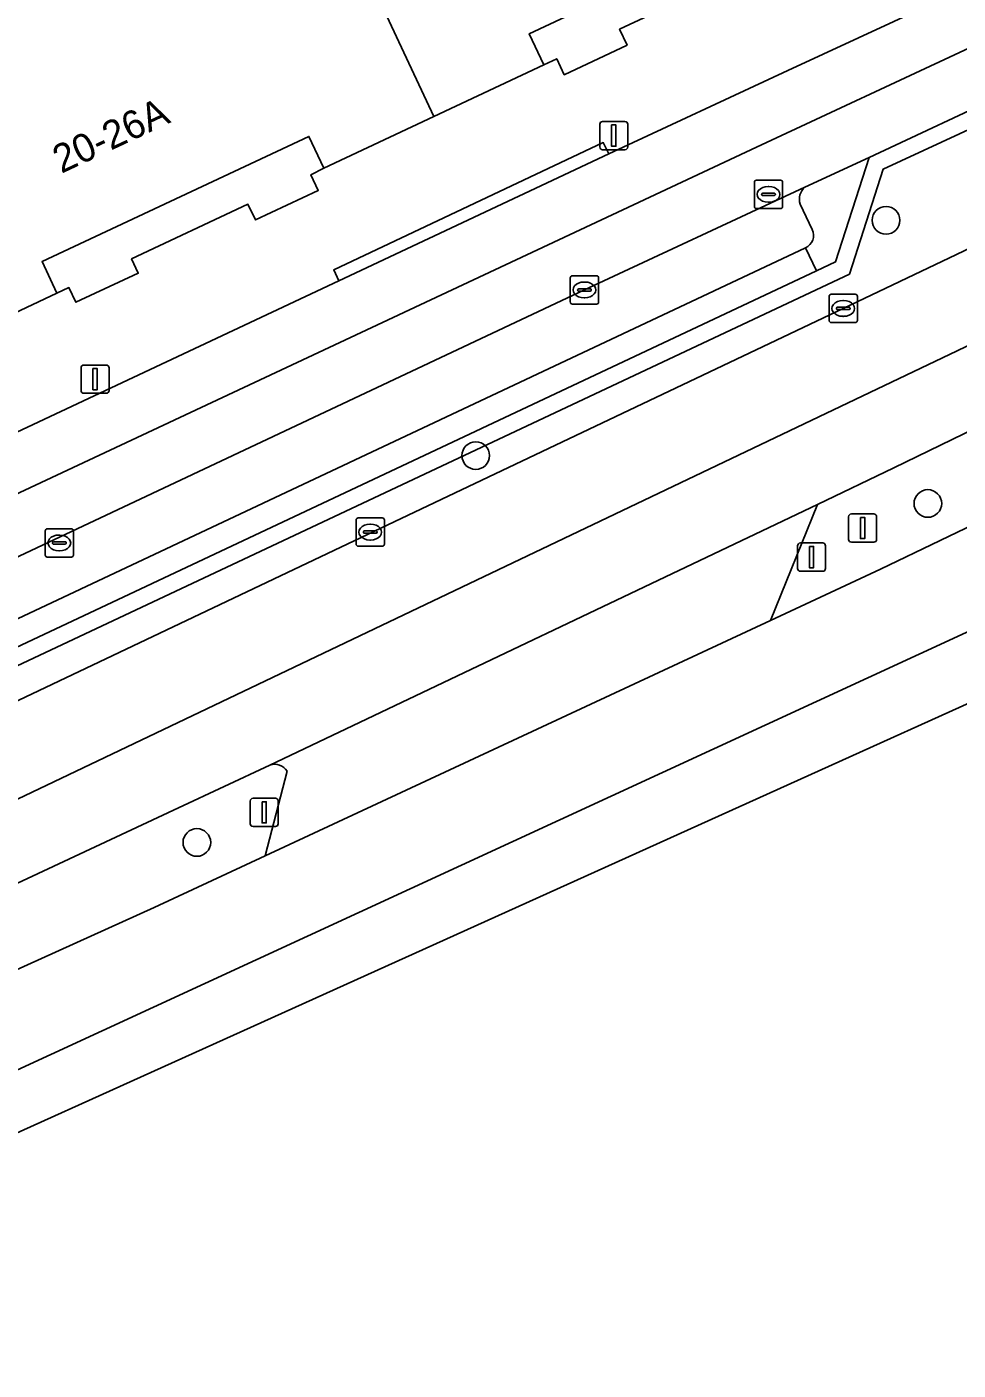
# Model space of a CAD drawing. Extents: x 158352 to 159489, y 383828 to 384603.
# Drawn here: x 159034.92 to 159067.84, y 383885.31 to 383932.8 of the extents above; entities that cross this region are included whole.
import ezdxf

# ---------------------------------------------------------------- set-up
doc = ezdxf.new("R2010")
doc.units = 0
for name, color, linetype in [('IMGEO_Afsluitpaal', 7, 'Continuous'), ('IMGEO_Berm_groen', 7, 'Continuous'), ('IMGEO_Boom', 7, 'Continuous'), ('IMGEO_Fietspad_gesloten', 7, 'Continuous'), ('IMGEO_Groenvoorziening', 7, 'Continuous'), ('IMGEO_Haag', 7, 'Continuous'), ('IMGEO_Kolk', 7, 'Continuous'), ('IMGEO_Lichtmast', 7, 'Continuous'), ('IMGEO_OVBaan_gesloten', 7, 'Continuous'), ('IMGEO_Pand', 7, 'Continuous'), ('IMGEO_Pand_nummerreeks', 7, 'Continuous'), ('IMGEO_Parkeervlak_open', 7, 'Continuous'), ('IMGEO_Rijbaan_lokaal_open', 7, 'Continuous'), ('IMGEO_Rijbaan_regionaal_gesloten', 7, 'Continuous'), ('IMGEO_Rioolput', 7, 'Continuous'), ('IMGEO_Terreindeel_gesloten', 7, 'Continuous'), ('IMGEO_Voetpad_open', 7, 'Continuous')]:
    doc.layers.add(name, color=color, linetype=linetype)

msp = doc.modelspace()

# ---------------------------------------------------------------- linework, layer by layer
at = {"layer": 'IMGEO_Afsluitpaal'}
for p, q in [((159062.163, 383913.652), (159062.163, 383914.452)), ((159062.163, 383914.452), (159062.163, 383913.652)), ((159062.263, 383914.552), (159063.053, 383914.552)), ((159063.053, 383914.552), (159062.263, 383914.552)), ((159063.153, 383914.452), (159063.153, 383913.652)), ((159063.153, 383913.652), (159063.153, 383914.452)), ((159063.053, 383913.552), (159062.263, 383913.552)), ((159062.263, 383913.552), (159063.053, 383913.552)), ((159042.812, 383904.628), (159042.812, 383905.428)), ((159042.812, 383905.428), (159042.812, 383904.628)), ((159042.912, 383905.528), (159043.702, 383905.528)), ((159043.702, 383905.528), (159042.912, 383905.528)), ((159043.802, 383905.428), (159043.802, 383904.628)), ((159043.802, 383904.628), (159043.802, 383905.428)), ((159043.702, 383904.528), (159042.912, 383904.528)), ((159042.912, 383904.528), (159043.702, 383904.528))]:
    msp.add_line(p, q, dxfattribs=at)
for points in [[(159062.583, 383914.427), (159062.733, 383914.427), (159062.733, 383913.677), (159062.583, 383913.677), (159062.583, 383914.427)], [(159043.232, 383905.403), (159043.382, 383905.403), (159043.382, 383904.653), (159043.232, 383904.653), (159043.232, 383905.403)]]:
    msp.add_lwpolyline(points, dxfattribs=at)
for centre, start, end in [((159062.263, 383914.452), 90, 180), ((159062.263, 383914.452), 90, 180), ((159063.053, 383914.452), 0, 90), ((159063.053, 383914.452), 360, 90), ((159062.263, 383913.652), 180, 270), ((159062.263, 383913.652), 180, 270), ((159063.053, 383913.652), 270, 0), ((159063.053, 383913.652), 270, 0), ((159042.912, 383905.428), 90, 180), ((159042.912, 383905.428), 90, 180), ((159043.702, 383905.428), 0, 90), ((159043.702, 383905.428), 360, 90), ((159042.912, 383904.628), 180, 270), ((159042.912, 383904.628), 180, 270), ((159043.702, 383904.628), 270, 0), ((159043.702, 383904.628), 270, 0)]:
    msp.add_arc(centre, 0.1, start, end, dxfattribs=at)
at = {"layer": 'IMGEO_Berm_groen'}
for points in [[(159093.279, 383930.202), (159085.894, 383926.817), (159076.317, 383922.427), (159065.564, 383917.209), (159062.868, 383915.915), (159061.206, 383911.809), (159065.096, 383913.62), (159069.31, 383915.653), (159087.254, 383923.978), (159101.121, 383930.412), (159108.657, 383933.813)], [(159069.946, 383929.975), (159065.19, 383927.769), (159063.998, 383924.056), (159027.75, 383907.001), (159009.125, 383898.3), (159007.91, 383899.013), (159008.223, 383898.307), (159008.495, 383897.693), (159005.684, 383896.413), (159004.799, 383896.01), (159003.619, 383898.673), (159004.097, 383898.885), (159004.02, 383899.052), (159003.032, 383898.593), (159003.441, 383897.736)], [(159064.693, 383928.182), (159062.427, 383927.124)], [(159062.448, 383924.984), (159062.83, 383924.169), (159063.506, 383924.487), (159064.693, 383928.182)], [(158999.764, 383892.348), (159000, 383892.461), (159015.521, 383899.89), (159029.29, 383906.433), (159031.302, 383907.411), (159054.081, 383918.229), (159063.78, 383922.841), (159073.543, 383927.499)], [(159062.26, 383926.534), (159062.682, 383925.634)], [(159043.502, 383906.7), (159040.278, 383905.183), (159026.647, 383898.814), (159000, 383886.068), (158992.107, 383882.293), (158981.488, 383877.213), (158980.599, 383876.818), (158974.021, 383874.372), (158971.723, 383873.496), (158963.662, 383870.646)], [(159026.967, 383896.037), (159039.412, 383901.664), (159043.343, 383903.494), (159044.12, 383906.482)]]:
    msp.add_lwpolyline(points, dxfattribs=at)
for centre, radius, start, end in [((159062.756, 383926.712), 0.527, 128.648, 199.7436), ((159062.235, 383925.428), 0.493, 295.6778, 24.7245), ((159043.68, 383906.22), 0.512, 30.7848, 110.3545)]:
    msp.add_arc(centre, radius, start, end, dxfattribs=at)
at = {"layer": 'IMGEO_Boom'}
for centre in [(159065.293, 383925.959), (159050.788, 383917.641), (159066.771, 383915.947), (159040.928, 383903.965)]:
    msp.add_circle(centre, 0.489, dxfattribs=at)
at = {"layer": 'IMGEO_Fietspad_gesloten'}
for points in [[(159075.768, 383935.579), (159080.638, 383937.84), (159079.821, 383939.628), (159074.308, 383937.038), (159061.826, 383931.249), (159055.497, 383928.303), (159045.946, 383923.819), (159025.103, 383914.025), (159021.051, 383912.119), (159011.504, 383907.639), (159000, 383902.225), (158986.578, 383895.909), (158977.037, 383891.433), (158974.328, 383890.173), (158972.495, 383889.325), (158970.687, 383888.491), (158965.201, 383886.036)], [(158948.574, 383876.776), (158951.618, 383878.166), (158951.727, 383878.216), (158955.723, 383879.949), (158960.363, 383881.786), (158963.366, 383882.999), (158966.061, 383884.152), (158971.526, 383886.608), (158973.291, 383887.449), (158975.061, 383888.263), (158975.95, 383888.727), (159000, 383900.042), (159027.469, 383912.965), (159060.71, 383928.546), (159075.768, 383935.579)]]:
    msp.add_lwpolyline(points, dxfattribs=at)
at = {"layer": 'IMGEO_Groenvoorziening'}
for points in [[(159069.725, 383930.533), (159064.693, 383928.182), (159063.506, 383924.487), (159062.83, 383924.169), (159027.496, 383907.545), (159009.348, 383899.066), (159008.966, 383899.881)], [(159007.205, 383901.218), (159005.032, 383900.195), (159005.364, 383899.446), (159006.468, 383899.935), (159007.332, 383900.318), (159007.91, 383899.013), (159009.125, 383898.3), (159027.75, 383907.001), (159063.998, 383924.056), (159065.19, 383927.769), (159069.946, 383929.975)]]:
    msp.add_lwpolyline(points, dxfattribs=at)
at = {"layer": 'IMGEO_Haag'}
for points in [[(159069.725, 383930.533), (159064.693, 383928.182), (159063.506, 383924.487), (159062.83, 383924.169), (159027.496, 383907.545), (159009.348, 383899.066), (159008.966, 383899.881)], [(159007.205, 383901.218), (159005.032, 383900.195), (159005.364, 383899.446), (159006.468, 383899.935), (159007.332, 383900.318), (159007.91, 383899.013), (159009.125, 383898.3), (159027.75, 383907.001), (159063.998, 383924.056), (159065.19, 383927.769), (159069.946, 383929.975)]]:
    msp.add_lwpolyline(points, dxfattribs=at)
at = {"layer": 'IMGEO_Kolk'}
for p, q in [((159054.13, 383923.07), (159054.13, 383923.922)), ((159054.205, 383923.996), (159055.057, 383923.996)), ((159054.618, 383923.776), (159054.643, 383923.776)), ((159055.131, 383923.922), (159055.131, 383923.07)), ((159054.389, 383923.49), (159054.389, 383923.502)), ((159054.827, 383923.453), (159054.429, 383923.453)), ((159054.432, 383923.539), (159054.83, 383923.539)), ((159054.641, 383923.216), (159054.616, 383923.216)), ((159054.873, 383923.502), (159054.873, 383923.49)), ((159063.278, 383922.417), (159063.278, 383923.269)), ((159063.353, 383923.343), (159064.205, 383923.343)), ((159063.766, 383923.123), (159063.791, 383923.123)), ((159064.279, 383923.269), (159064.279, 383922.417)), ((159055.057, 383922.996), (159054.205, 383922.996)), ((159063.537, 383922.837), (159063.537, 383922.849)), ((159063.975, 383922.8), (159063.577, 383922.8)), ((159063.58, 383922.886), (159063.978, 383922.886)), ((159064.021, 383922.849), (159064.021, 383922.837)), ((159064.205, 383922.343), (159063.353, 383922.343)), ((159063.789, 383922.563), (159063.764, 383922.563)), ((159035.639, 383915.052), (159036.491, 383915.052)), ((159046.556, 383914.51), (159046.556, 383915.362)), ((159046.631, 383915.436), (159047.483, 383915.436)), ((159047.044, 383915.216), (159047.069, 383915.216)), ((159047.557, 383915.362), (159047.557, 383914.51)), ((159035.564, 383914.126), (159035.564, 383914.978)), ((159035.823, 383914.546), (159035.823, 383914.558)), ((159035.866, 383914.595), (159036.264, 383914.595)), ((159036.052, 383914.832), (159036.077, 383914.832)), ((159036.307, 383914.558), (159036.307, 383914.546)), ((159036.565, 383914.978), (159036.565, 383914.126)), ((159046.815, 383914.93), (159046.815, 383914.942)), ((159047.253, 383914.893), (159046.855, 383914.893)), ((159046.858, 383914.979), (159047.256, 383914.979)), ((159047.067, 383914.656), (159047.042, 383914.656)), ((159047.299, 383914.942), (159047.299, 383914.93)), ((159036.261, 383914.509), (159035.863, 383914.509)), ((159036.075, 383914.272), (159036.05, 383914.272)), ((159047.483, 383914.436), (159046.631, 383914.436)), ((159036.491, 383914.052), (159035.639, 383914.052))]:
    msp.add_line(p, q, dxfattribs=at)
for points in [[(159054.13, 383923.07), (159054.13, 383923.922)], [(159054.205, 383923.996), (159055.057, 383923.996)], [(159055.131, 383923.922), (159055.131, 383923.07)], [(159063.278, 383922.417), (159063.278, 383923.269)], [(159063.353, 383923.343), (159064.205, 383923.343)], [(159064.279, 383923.269), (159064.279, 383922.417)], [(159055.057, 383922.996), (159054.205, 383922.996)], [(159064.205, 383922.343), (159063.353, 383922.343)], [(159035.639, 383915.052), (159036.491, 383915.052)], [(159046.556, 383914.51), (159046.556, 383915.362)], [(159046.631, 383915.436), (159047.483, 383915.436)], [(159047.557, 383915.362), (159047.557, 383914.51)], [(159035.564, 383914.126), (159035.564, 383914.978)], [(159036.565, 383914.978), (159036.565, 383914.126)], [(159047.483, 383914.436), (159046.631, 383914.436)], [(159036.491, 383914.052), (159035.639, 383914.052)]]:
    msp.add_lwpolyline(points, dxfattribs=at)
for centre, radius, start, end in [((159054.207, 383923.92), 0.0765, 91.552, 178.448), ((159054.207, 383923.92), 0.0765, 91.552, 178.448), ((159055.055, 383923.92), 0.0765, 1.552, 88.448), ((159055.055, 383923.92), 0.0765, 1.552, 88.448), ((159054.429, 383923.499), 0.0403, 85.8775, 175.7526), ((159054.426, 383923.489), 0.0366, 178.938, 274.7102), ((159054.83, 383923.496), 0.043, 264.8664, 352.4533), ((159054.834, 383923.501), 0.0386, 1.7309, 96.639), ((159063.355, 383923.267), 0.0765, 91.552, 178.448), ((159063.355, 383923.267), 0.0765, 91.552, 178.448), ((159064.203, 383923.267), 0.0765, 1.552, 88.448), ((159064.203, 383923.267), 0.0765, 1.552, 88.448), ((159054.207, 383923.072), 0.0765, 181.552, 268.448), ((159054.207, 383923.072), 0.0765, 181.552, 268.448), ((159055.055, 383923.072), 0.0765, 271.552, 358.448), ((159055.055, 383923.072), 0.0765, 271.552, 358.448), ((159063.577, 383922.846), 0.0403, 85.8775, 175.7526), ((159063.574, 383922.836), 0.0366, 178.938, 274.7102), ((159063.978, 383922.843), 0.043, 264.8664, 352.4533), ((159063.982, 383922.848), 0.0386, 1.7309, 96.639), ((159063.355, 383922.419), 0.0765, 181.552, 268.448), ((159063.355, 383922.419), 0.0765, 181.552, 268.448), ((159064.203, 383922.419), 0.0765, 271.552, 358.448), ((159064.203, 383922.419), 0.0765, 271.552, 358.448), ((159035.641, 383914.976), 0.0765, 91.552, 178.448), ((159035.641, 383914.976), 0.0765, 91.552, 178.448), ((159036.489, 383914.976), 0.0765, 1.552, 88.448), ((159036.489, 383914.976), 0.0765, 1.552, 88.448), ((159046.633, 383915.36), 0.0765, 91.552, 178.448), ((159046.633, 383915.36), 0.0765, 91.552, 178.448), ((159047.481, 383915.36), 0.0765, 1.552, 88.448), ((159047.481, 383915.36), 0.0765, 1.552, 88.448), ((159035.863, 383914.555), 0.0403, 85.8775, 175.7526), ((159036.268, 383914.557), 0.0386, 1.7309, 96.639), ((159046.855, 383914.939), 0.0403, 85.8775, 175.7526), ((159046.852, 383914.929), 0.0366, 178.938, 274.7102), ((159047.256, 383914.936), 0.043, 264.8664, 352.4533), ((159047.26, 383914.941), 0.0386, 1.7309, 96.639), ((159035.641, 383914.128), 0.0765, 181.552, 268.448), ((159035.641, 383914.128), 0.0765, 181.552, 268.448), ((159035.86, 383914.545), 0.0366, 178.938, 274.7102), ((159036.264, 383914.552), 0.043, 264.8664, 352.4533), ((159036.489, 383914.128), 0.0765, 271.552, 358.448), ((159036.489, 383914.128), 0.0765, 271.552, 358.448), ((159046.633, 383914.512), 0.0765, 181.552, 268.448), ((159046.633, 383914.512), 0.0765, 181.552, 268.448), ((159047.481, 383914.512), 0.0765, 271.552, 358.448), ((159047.481, 383914.512), 0.0765, 271.552, 358.448)]:
    msp.add_arc(centre, radius, start, end, dxfattribs=at)
for centre, major_axis, ratio, start_param, end_param in [((159054.617, 383923.496), (-0.387, 0.002), 0.722429, 4.712389, 7.853982), ((159054.642, 383923.496), (-0.39, 0.002), 0.717154, 1.570796, 4.712389), ((159063.765, 383922.843), (-0.387, 0.002), 0.722429, 4.712389, 7.853982), ((159063.79, 383922.843), (-0.39, 0.002), 0.717154, 1.570796, 4.712389), ((159047.043, 383914.936), (-0.387, 0.002), 0.722429, 4.712389, 7.853982), ((159047.068, 383914.936), (-0.39, 0.002), 0.717154, 1.570796, 4.712389), ((159036.051, 383914.552), (-0.387, 0.002), 0.722429, 4.712389, 7.853982), ((159036.076, 383914.552), (-0.39, 0.002), 0.717154, 1.570796, 4.712389)]:
    msp.add_ellipse(centre, major_axis=major_axis, ratio=ratio, start_param=start_param, end_param=end_param, dxfattribs=at)
at = {"layer": 'IMGEO_Lichtmast'}
for p, q in [((159055.172, 383928.552), (159055.172, 383929.352)), ((159055.172, 383929.352), (159055.172, 383928.552)), ((159055.272, 383929.452), (159056.062, 383929.452)), ((159056.062, 383929.452), (159055.272, 383929.452)), ((159056.162, 383929.352), (159056.162, 383928.552)), ((159056.162, 383928.552), (159056.162, 383929.352)), ((159056.062, 383928.452), (159055.272, 383928.452)), ((159055.272, 383928.452), (159056.062, 383928.452)), ((159036.834, 383919.942), (159036.834, 383920.742)), ((159036.834, 383920.742), (159036.834, 383919.942)), ((159036.934, 383920.842), (159037.724, 383920.842)), ((159037.724, 383920.842), (159036.934, 383920.842)), ((159037.824, 383920.742), (159037.824, 383919.942)), ((159037.824, 383919.942), (159037.824, 383920.742)), ((159037.724, 383919.842), (159036.934, 383919.842)), ((159036.934, 383919.842), (159037.724, 383919.842)), ((159064.067, 383915.579), (159064.857, 383915.579)), ((159064.857, 383915.579), (159064.067, 383915.579)), ((159063.967, 383914.679), (159063.967, 383915.479)), ((159063.967, 383915.479), (159063.967, 383914.679)), ((159064.957, 383915.479), (159064.957, 383914.679)), ((159064.957, 383914.679), (159064.957, 383915.479)), ((159064.857, 383914.579), (159064.067, 383914.579)), ((159064.067, 383914.579), (159064.857, 383914.579))]:
    msp.add_line(p, q, dxfattribs=at)
for points in [[(159055.592, 383929.327), (159055.742, 383929.327), (159055.742, 383928.577), (159055.592, 383928.577), (159055.592, 383929.327)], [(159037.254, 383920.717), (159037.404, 383920.717), (159037.404, 383919.967), (159037.254, 383919.967), (159037.254, 383920.717)], [(159064.387, 383915.454), (159064.537, 383915.454), (159064.537, 383914.704), (159064.387, 383914.704), (159064.387, 383915.454)]]:
    msp.add_lwpolyline(points, dxfattribs=at)
for centre, start, end in [((159055.272, 383929.352), 90, 180), ((159055.272, 383929.352), 90, 180), ((159056.062, 383929.352), 0, 90), ((159056.062, 383929.352), 360, 90), ((159055.272, 383928.552), 180, 270), ((159055.272, 383928.552), 180, 270), ((159056.062, 383928.552), 270, 0), ((159056.062, 383928.552), 270, 0), ((159036.934, 383920.742), 90, 180), ((159036.934, 383920.742), 90, 180), ((159037.724, 383920.742), 0, 90), ((159037.724, 383920.742), 360, 90), ((159036.934, 383919.942), 180, 270), ((159036.934, 383919.942), 180, 270), ((159037.724, 383919.942), 270, 0), ((159037.724, 383919.942), 270, 0), ((159064.067, 383915.479), 90, 180), ((159064.067, 383915.479), 90, 180), ((159064.857, 383915.479), 0, 90), ((159064.857, 383915.479), 360, 90), ((159064.067, 383914.679), 180, 270), ((159064.067, 383914.679), 180, 270), ((159064.857, 383914.679), 270, 0), ((159064.857, 383914.679), 270, 0)]:
    msp.add_arc(centre, 0.1, start, end, dxfattribs=at)
at = {"layer": 'IMGEO_OVBaan_gesloten'}
for points in [[(159071.911, 383913.128), (159088.723, 383920.864), (159087.254, 383923.978), (159069.31, 383915.653), (159065.096, 383913.62), (159061.206, 383911.809), (159043.343, 383903.494), (159039.412, 383901.664), (159026.967, 383896.037), (159000, 383883.486), (158986.172, 383877.05), (158982.088, 383875.184), (158978.001, 383873.342), (158977.971, 383873.552), (158966.645, 383868.858), (158958.082, 383865.353), (158959.706, 383862.12), (158966.431, 383864.805), (158980.057, 383870.434), (158989.11, 383874.567), (159011.041, 383884.856), (159033.938, 383895.628)], [(158960.604, 383860.334), (158964.985, 383862.29), (159089.779, 383918.626), (159088.723, 383920.864), (159071.911, 383913.128), (159033.938, 383895.628), (159011.041, 383884.856), (158989.11, 383874.567), (158980.057, 383870.434), (158966.431, 383864.805), (158959.706, 383862.12)]]:
    msp.add_lwpolyline(points, close=True, dxfattribs=at)
at = {"layer": 'IMGEO_Pand'}
for points in [[(159049.303, 383929.63), (159053.193, 383931.455), (159052.677, 383932.555), (159062.223, 383937.033), (159062.739, 383935.934), (159066.812, 383937.845), (159061.709, 383948.723), (159057.262, 383946.636), (159044.205, 383940.528)], [(159026.991, 383932.475), (159032.099, 383921.557), (159035.979, 383923.378), (159035.455, 383924.496), (159044.89, 383928.922), (159045.414, 383927.805), (159049.303, 383929.63), (159044.205, 383940.528)]]:
    msp.add_lwpolyline(points, close=True, dxfattribs=at)
at = {"layer": 'IMGEO_Parkeervlak_open'}
for points in [[(159062.427, 383927.124), (159054.627, 383923.497), (159025.472, 383909.772), (159017.772, 383906.172), (159007.205, 383901.218)], [(159062.682, 383925.634), (159062.26, 383926.534)], [(159008.966, 383899.881), (159027.115, 383908.36), (159062.448, 383924.984)]]:
    msp.add_lwpolyline(points, dxfattribs=at)
for centre, radius, start, end in [((159062.756, 383926.712), 0.527, 128.648, 199.7436), ((159062.235, 383925.428), 0.493, 295.6778, 24.7245)]:
    msp.add_arc(centre, radius, start, end, dxfattribs=at)
at = {"layer": 'IMGEO_Rijbaan_lokaal_open'}
for points in [[(159075.768, 383935.579), (159060.71, 383928.546), (159027.469, 383912.965), (159000, 383900.042), (158975.95, 383888.727)], [(158983.222, 383889.936), (158989.771, 383893.042), (158990.874, 383893.532), (159000, 383897.817), (159001.033, 383898.302), (159002.668, 383899.096), (159003.763, 383899.605), (159005.032, 383900.195), (159007.205, 383901.218), (159017.772, 383906.172), (159025.472, 383909.772), (159054.627, 383923.497), (159062.427, 383927.124), (159064.693, 383928.182), (159069.725, 383930.533)]]:
    msp.add_lwpolyline(points, dxfattribs=at)
at = {"layer": 'IMGEO_Rijbaan_regionaal_gesloten'}
for points in [[(158965.545, 383880.784), (158963.662, 383880.12), (158961.513, 383879.401), (158956.667, 383877.503), (158952.794, 383875.949), (158954.38, 383872.748), (158959.424, 383874.994), (158968.744, 383878.324), (158979.196, 383881.255), (158987.384, 383883.719), (158993.575, 383886.05), (159008.221, 383892.91), (159034.583, 383905.498), (159067.802, 383921.349), (159075.44, 383925.02), (159084.637, 383929.44)], [(158986.768, 383880.489), (158992.107, 383882.293), (159000, 383886.068), (159026.647, 383898.814), (159040.278, 383905.183), (159043.502, 383906.7), (159062.868, 383915.915), (159065.564, 383917.209), (159076.317, 383922.427), (159085.894, 383926.817), (159084.637, 383929.44), (159075.44, 383925.02), (159067.802, 383921.349), (159034.583, 383905.498), (159008.221, 383892.91), (158993.575, 383886.05), (158987.384, 383883.719)], [(159073.543, 383927.499), (159063.78, 383922.841), (159054.081, 383918.229), (159031.302, 383907.411), (159029.29, 383906.433), (159015.521, 383899.89), (159000, 383892.461), (158999.764, 383892.348)]]:
    msp.add_lwpolyline(points, dxfattribs=at)
at = {"layer": 'IMGEO_Rioolput'}
for p, q in [((159060.636, 383926.449), (159060.636, 383927.301)), ((159060.711, 383927.375), (159061.563, 383927.375)), ((159060.938, 383926.918), (159061.336, 383926.918)), ((159061.124, 383927.155), (159061.149, 383927.155)), ((159061.637, 383927.301), (159061.637, 383926.449)), ((159060.895, 383926.869), (159060.895, 383926.881)), ((159061.333, 383926.832), (159060.935, 383926.832)), ((159061.147, 383926.595), (159061.122, 383926.595)), ((159061.379, 383926.881), (159061.379, 383926.869)), ((159061.563, 383926.375), (159060.711, 383926.375))]:
    msp.add_line(p, q, dxfattribs=at)
for points in [[(159060.636, 383926.449), (159060.636, 383927.301)], [(159060.711, 383927.375), (159061.563, 383927.375)], [(159061.637, 383927.301), (159061.637, 383926.449)], [(159061.563, 383926.375), (159060.711, 383926.375)]]:
    msp.add_lwpolyline(points, dxfattribs=at)
for centre, radius, start, end in [((159060.713, 383927.299), 0.0765, 91.552, 178.448), ((159060.713, 383927.299), 0.0765, 91.552, 178.448), ((159060.935, 383926.878), 0.0403, 85.8775, 175.7526), ((159061.34, 383926.88), 0.0386, 1.7309, 96.639), ((159061.561, 383927.299), 0.0765, 1.552, 88.448), ((159061.561, 383927.299), 0.0765, 1.552, 88.448), ((159060.713, 383926.451), 0.0765, 181.552, 268.448), ((159060.713, 383926.451), 0.0765, 181.552, 268.448), ((159060.932, 383926.868), 0.0366, 178.938, 274.7102), ((159061.336, 383926.875), 0.043, 264.8664, 352.4533), ((159061.561, 383926.451), 0.0765, 271.552, 358.448), ((159061.561, 383926.451), 0.0765, 271.552, 358.448)]:
    msp.add_arc(centre, radius, start, end, dxfattribs=at)
for centre, major_axis, ratio, start_param, end_param in [((159061.123, 383926.875), (-0.387, 0.002), 0.722429, 4.712389, 7.853982), ((159061.148, 383926.875), (-0.39, 0.002), 0.717154, 1.570796, 4.712389)]:
    msp.add_ellipse(centre, major_axis=major_axis, ratio=ratio, start_param=start_param, end_param=end_param, dxfattribs=at)
at = {"layer": 'IMGEO_Terreindeel_gesloten'}
for points in [[(159044.12, 383906.482), (159043.343, 383903.494), (159061.206, 383911.809), (159062.868, 383915.915)], [(159062.868, 383915.915), (159043.502, 383906.7)]]:
    msp.add_lwpolyline(points, dxfattribs=at)
msp.add_arc((159043.68, 383906.22), 0.512, 30.7848, 110.3545, dxfattribs=at)
at = {"layer": 'IMGEO_Voetpad_open'}
for points in [[(158965.201, 383886.036), (158970.687, 383888.491), (158972.495, 383889.325), (158974.328, 383890.173), (158977.037, 383891.433), (158976.849, 383891.834), (158986.369, 383896.305), (158986.578, 383895.909), (159000, 383902.225), (159011.504, 383907.639), (159011.312, 383908.043), (159020.841, 383912.513), (159021.051, 383912.119), (159025.103, 383914.025), (159045.946, 383923.819), (159045.765, 383924.212), (159055.292, 383928.706), (159055.497, 383928.303), (159061.826, 383931.249), (159074.308, 383937.038), (159079.821, 383939.628)], [(159060.014, 383934.655), (159055.874, 383932.713), (159056.136, 383932.153), (159053.916, 383931.106), (159053.652, 383931.67), (159053.193, 383931.455), (159049.303, 383929.63), (159045.414, 383927.805), (159044.96, 383927.569), (159045.218, 383927.016), (159042.997, 383925.973), (159042.733, 383926.523), (159038.618, 383924.595), (159038.857, 383924.089), (159036.647, 383923.06), (159036.405, 383923.577), (159035.979, 383923.378), (159032.099, 383921.557)]]:
    msp.add_lwpolyline(points, dxfattribs=at)
for points in [[(159062.739, 383935.934), (159062.223, 383937.033), (159052.677, 383932.555), (159053.193, 383931.455), (159053.652, 383931.67), (159053.916, 383931.106), (159056.136, 383932.153), (159055.874, 383932.713), (159060.014, 383934.655), (159060.272, 383934.105), (159062.499, 383935.148), (159062.241, 383935.701)], [(159036.405, 383923.577), (159036.647, 383923.06), (159038.857, 383924.089), (159038.618, 383924.595), (159042.733, 383926.523), (159042.997, 383925.973), (159045.218, 383927.016), (159044.96, 383927.569), (159045.414, 383927.805), (159044.89, 383928.922), (159035.455, 383924.496), (159035.979, 383923.378)], [(159045.946, 383923.819), (159055.497, 383928.303), (159055.292, 383928.706), (159045.765, 383924.212)], [(159062.83, 383924.169), (159062.448, 383924.984), (159027.115, 383908.36), (159008.966, 383899.881), (159009.348, 383899.066), (159027.496, 383907.545)]]:
    msp.add_lwpolyline(points, close=True, dxfattribs=at)

# ---------------------------------------------------------------- texts
at = {"layer": 'IMGEO_Pand_nummerreeks'}
msp.add_text('20-26A', height=1, rotation=25.1315, dxfattribs=at).set_placement((159036.134, 383927.598))

doc.saveas('drawing.dxf')
